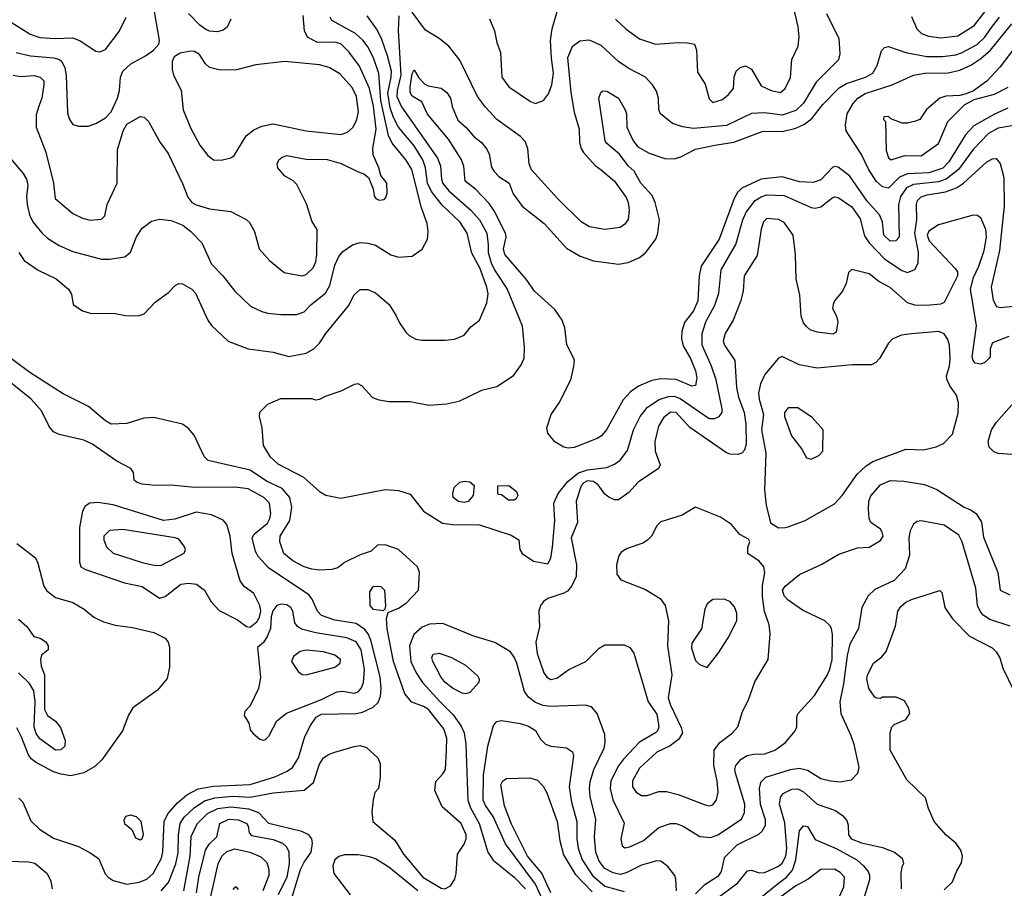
# Model space of a CAD drawing. Extents: x 997026 to 1115308, y 536381 to 619039.
# Tile 375 of 484: x 1042610 to 1047716, y 605618 to 610123. Entities that reach past the tile are written whole.
import ezdxf

# ---------------------------------------------------------------- set-up
doc = ezdxf.new("R2010")
doc.units = 0

msp = doc.modelspace()

# ---------------------------------------------------------------- linework, layer by layer
at = {"layer": '0CON20XD'}
for points in [[(1042592.4, 609952.4), (1042665.6, 609935.6), (1042786.2, 609925), (1042815.6, 609915.6), (1042828.2, 609905), (1042843.2, 609873.2), (1042850.6, 609835), (1042857.6, 609637.6), (1042868.2, 609605), (1042885, 609579.4), (1042915, 609570), (1042965, 609570.9), (1043005, 609584), (1043055, 609612.8), (1043085, 609645.5), (1043116.7, 609715), (1043127.7, 609755), (1043133.3, 609825), (1043145.3, 609855), (1043185.6, 609894.4), (1043262, 609935), (1043304, 609965), (1043332, 609995), (1043335.8, 610014.2), (1043302.7, 610205)], [(1045700.8, 610125), (1045755, 610073.1), (1045825, 610023.1), (1045907.5, 609995), (1046025, 610003.8), (1046073, 610003), (1046110, 609995), (1046120, 609965), (1046125, 609850), (1046165, 609787.5), (1046185, 609712.5), (1046205, 609693.8), (1046255, 609708.8), (1046286.2, 609735), (1046311.2, 609765), (1046316.2, 609825), (1046326.2, 609855), (1046345.9, 609874.1), (1046375, 609883.3), (1046405, 609866.7), (1046455, 609778.8), (1046507.5, 609755), (1046555, 609745.6), (1046579.4, 609765), (1046607.4, 609822.6), (1046614.5, 609915.5), (1046647.1, 609985), (1046653, 610033), (1046647.8, 610085), (1046618.9, 610205)], [(1047630.9, 610185), (1047555, 610087.5), (1047475, 610036.4), (1047387.2, 610027.2), (1047325, 610035.3), (1047289.3, 610049.3), (1047264.1, 610074.1), (1047236.6, 610136.6)], [(1042525, 609448.1), (1042627.9, 609325), (1042646.1, 609295), (1042651.8, 609265), (1042645.7, 609205), (1042648.4, 609165), (1042661.2, 609111.2), (1042678.4, 609075), (1042725, 609016.5), (1042755, 608988.8), (1042815, 608952.3), (1042885, 608919.6), (1043035, 608881.5), (1043075, 608880.4), (1043155, 608892.7), (1043185, 608917.5), (1043215, 608995.8), (1043245, 609042.2), (1043292.9, 609077.1), (1043335, 609088.5), (1043395, 609081.2), (1043456.6, 609056.6), (1043497.7, 609025), (1043555.2, 608965.2), (1043605.2, 608855.2), (1043663.5, 608795), (1043725.6, 608715), (1043807, 608637), (1043865, 608608.5), (1043895, 608600.9), (1043965, 608592.9), (1044046.1, 608593.9), (1044085, 608608.2), (1044121.2, 608645), (1044196.1, 608703.9), (1044218.5, 608745), (1044245, 608850), (1044265, 608894.4), (1044285, 608919.6), (1044335.7, 608954.3), (1044375, 608967.7), (1044415, 608964.5), (1044455, 608952.5), (1044535, 608903.3), (1044575, 608890.5), (1044645, 608897.1), (1044697.9, 608932.1), (1044725.4, 608984.6), (1044728.9, 609025), (1044722.7, 609065), (1044693.9, 609146.1), (1044643.9, 609345), (1044615, 609393.8), (1044542.5, 609482.5), (1044522.8, 609522.8), (1044483.4, 609703.4), (1044473.3, 609843.3), (1044444.8, 609924.8), (1044415, 609981.8), (1044391.8, 610015), (1044351.7, 610051.7), (1044228.8, 610118.8), (1044220.5, 610135)], [(1042565, 610109.4), (1042665, 610047.1), (1042715, 610029.6), (1042795, 610025.5), (1042885, 610027.8), (1042922.8, 610012.8), (1043005, 609958.8), (1043025, 609956.7), (1043055, 609968.8), (1043125, 610061.4), (1043161.8, 610135)], [(1042575.5, 609834.5), (1042615, 609828.8), (1042685, 609832.7), (1042716, 609825), (1042734.3, 609805), (1042735.5, 609785.5), (1042724.6, 609715.4), (1042708.9, 609675), (1042695, 609630), (1042695.6, 609565), (1042746.2, 609435), (1042784.6, 609275), (1042794.3, 609195), (1042885, 609118), (1042935, 609092.5), (1042975, 609082.5), (1043035, 609088.8), (1043051.2, 609105), (1043064, 609165), (1043116, 609275), (1043117.7, 609447.7), (1043145.8, 609545.8), (1043165, 609580.8), (1043235, 609621.2), (1043255, 609616.7), (1043278, 609595), (1043338, 609485), (1043379.4, 609429.4), (1043455, 609273.3), (1043481.8, 609201.8), (1043503.1, 609175), (1043525, 609161.8), (1043595, 609141.5), (1043705, 609127.5), (1043785, 609086.2), (1043801.7, 609071.7), (1043828, 609025), (1043852, 608935), (1043905, 608873.8), (1043980.9, 608810.9), (1044075, 608794.2), (1044095, 608802), (1044131.2, 608835), (1044145, 608867.5), (1044151.4, 608905), (1044153.3, 609035), (1044126.7, 609075), (1044097.3, 609167.3), (1044047.5, 609267.5), (1044027.5, 609287.5), (1043983.3, 609313.3), (1043948, 609355), (1043946, 609375), (1043953.9, 609396.1), (1043970.5, 609409.5), (1043995, 609417.5), (1044095, 609400), (1044205, 609397.1), (1044276.5, 609376.5), (1044366.2, 609333.8), (1044395, 609324), (1044418.8, 609305), (1044443.8, 609245), (1044448.3, 609208.3), (1044457.5, 609195), (1044475, 609186.2), (1044499.5, 609190.5), (1044509.5, 609200.5), (1044516.2, 609225), (1044513.3, 609275), (1044483.3, 609315), (1044472.5, 609355), (1044442.5, 609422.5), (1044440.9, 609455), (1044458, 609555), (1044445, 609674.2), (1044424.8, 609765), (1044371.6, 609881.6), (1044316.3, 609956.3), (1044275, 609996.6), (1044245, 610006.4), (1044155, 610004), (1044101.9, 610031.9), (1044087.3, 610065), (1044079.6, 610145)], [(1042605.6, 608915), (1042633.9, 608873.9), (1042705, 608823.1), (1042798.7, 608778.7), (1042863.3, 608725), (1042879.3, 608699.3), (1042886.7, 608645), (1042935, 608612), (1042975, 608600), (1043105, 608599.4), (1043158.9, 608588.9), (1043225, 608587.1), (1043255, 608597.1), (1043311.9, 608658.1), (1043382.4, 608707.6), (1043416.7, 608745), (1043435, 608754), (1043455, 608752), (1043503.3, 608725), (1043522, 608705), (1043585, 608564), (1043605, 608536), (1043691.2, 608455), (1043795, 608415.7), (1043925, 608398.1), (1044005, 608375.7), (1044095, 608392.9), (1044135, 608416), (1044164.5, 608445.5), (1044197.5, 608495), (1044315, 608638.8), (1044345, 608696), (1044375, 608723.3), (1044415, 608723.8), (1044455, 608706), (1044525.4, 608645.4), (1044561.1, 608591.1), (1044579.7, 608549.7), (1044612.1, 608502.1), (1044630, 608485), (1044665, 608466.2), (1044695, 608460), (1044815, 608460), (1044865, 608466), (1044915, 608486.2), (1044950.3, 608529.7), (1044995, 608563.8), (1045032.2, 608655), (1045038.8, 608701.2), (1045033.2, 608735), (1044995.8, 608835), (1044955, 608911.2), (1044930.7, 609015), (1044893.2, 609075), (1044800.5, 609160.5), (1044745, 609232), (1044724.5, 609275), (1044715.2, 609355), (1044700, 609395), (1044655, 609468.6), (1044575, 609564.7), (1044548.8, 609615), (1044532, 609665), (1044518.4, 609741.6), (1044537.2, 609825), (1044537.6, 609855), (1044517.5, 609935), (1044485.8, 610025.8), (1044460, 610075), (1044412.2, 610142.2)], [(1043704.4, 610125), (1043685.5, 610084.5), (1043665, 610068.6), (1043635, 610060), (1043595, 610063.5), (1043575, 610072.5), (1043545, 610094.4), (1043485.6, 610155)], [(1044576.9, 610143.1), (1044573.1, 610066.9), (1044586, 609835), (1044567.4, 609755), (1044566.4, 609725), (1044590.9, 609670.9), (1044776.5, 609405), (1044793.1, 609365), (1044797.4, 609295), (1044805, 609272.3), (1044835, 609235.8), (1044948.9, 609135), (1044994.9, 609084.9), (1045032.7, 609015), (1045038.9, 608955), (1045039.9, 608915), (1045055, 608862.5), (1045075, 608821.3), (1045137.6, 608725), (1045216.4, 608535), (1045226.9, 608425), (1045224.4, 608365), (1045210, 608335), (1045165, 608272.9), (1045085, 608218.6), (1045005, 608198.9), (1044886.9, 608143.1), (1044825, 608129.1), (1044731.1, 608121.1), (1044635, 608140), (1044525, 608141.1), (1044475, 608149.2), (1044442.1, 608162.1), (1044385, 608223.8), (1044365, 608234), (1044345, 608230.8), (1044275, 608195.8), (1044195, 608169.2), (1044165, 608152.5), (1044145, 608150), (1044125.8, 608155.8), (1043963.4, 608156.6), (1043895, 608126.2), (1043853.8, 608085), (1043851.2, 608065), (1043865.7, 608005.7), (1043871.9, 607915), (1043907.1, 607857.1), (1043948.7, 607818.7), (1044081, 607751), (1044165.3, 607675.3), (1044196.9, 607656.9), (1044275, 607640.9), (1044504.6, 607685.4), (1044575, 607681.8), (1044635, 607662.1), (1044705, 607573.1), (1044802.4, 607512.4), (1044853.9, 607503.9), (1044995, 607502.9), (1045159.3, 607449.3), (1045198, 607425), (1045203.8, 607375), (1045216.7, 607355), (1045275, 607314.4), (1045348.6, 607301.4), (1045365, 607330), (1045372.7, 607387.3), (1045385.3, 607525), (1045380.9, 607615), (1045402.8, 607665), (1045452.2, 607727.8), (1045508.1, 607771.9), (1045555, 607788.4), (1045655, 607800), (1045695, 607816.9), (1045725, 607838.2), (1045761.7, 607888.3), (1045794.1, 607995), (1045828.2, 608065), (1045866.4, 608113.6), (1045926.7, 608153.3), (1045975, 608169), (1046005, 608171), (1046035, 608157.3), (1046185.2, 608055.2), (1046215, 608053.8), (1046237.5, 608065), (1046252.3, 608085), (1046252.8, 608105), (1046221.7, 608255), (1046198.6, 608325), (1046149.3, 608435), (1046149.4, 608495), (1046168.1, 608555), (1046215, 608642.2), (1046235.2, 608705), (1046248.4, 608825), (1046323.2, 608956.8), (1046360.4, 609085), (1046378.4, 609125), (1046424.6, 609185.4), (1046455.2, 609204.8), (1046485, 609214.4), (1046575, 609210.4), (1046715, 609148.5), (1046735, 609144.6), (1046765, 609152.1), (1046822.5, 609197.5), (1046835, 609203.4), (1046855, 609200.9), (1046925, 609152), (1046969.1, 609089.1), (1046991.8, 609001.8), (1047014.9, 608964.9), (1047095, 608881.6), (1047185, 608821.8), (1047215, 608812.4), (1047253.2, 608826.8), (1047269.9, 608860.1), (1047271.6, 608915), (1047251.9, 609015), (1047262.4, 609085), (1047260.7, 609165), (1047266.4, 609185), (1047285, 609204.3), (1047315.8, 609215), (1047410.7, 609229.3), (1047468.6, 609251.4), (1047505.2, 609274.8), (1047625, 609385.4), (1047655, 609401.2), (1047675, 609402.5), (1047695, 609377.5), (1047713.4, 609305), (1047716.3, 609155), (1047692, 608925), (1047649.1, 608735), (1047658, 608668), (1047675.8, 608635.8), (1047695, 608629.3), (1047765, 608637.8)], [(1046794.6, 610155), (1046858.5, 610025), (1046863.8, 609945), (1046855.7, 609914.3), (1046741.2, 609798.8), (1046675, 609690.4), (1046635, 609651.6), (1046565, 609627.8), (1046475, 609640), (1046405, 609635.8), (1046275, 609573.9), (1046105, 609558.6), (1046047.1, 609567.1), (1045995, 609584.5), (1045932.5, 609635), (1045925.5, 609655), (1045922.5, 609715), (1045911.9, 609751.9), (1045891.5, 609785), (1045854.7, 609824.7), (1045769.2, 609869.2), (1045715, 609905.4), (1045625, 609989.6), (1045565, 610016.1), (1045515, 610010.4), (1045475, 609981.1), (1045451.7, 609925), (1045467.7, 609745), (1045485, 609643.8), (1045510.9, 609555), (1045514, 609485), (1045521.5, 609455), (1045533.8, 609433.8), (1045595, 609366.9), (1045625, 609343.6), (1045694.2, 609285), (1045755, 609200), (1045765.3, 609175), (1045770.9, 609135), (1045765, 609086), (1045748.3, 609061.7), (1045725, 609045.4), (1045645, 609035.3), (1045565, 609049.2), (1045521.5, 609075), (1045399.1, 609195), (1045265, 609343.5), (1045251.6, 609375), (1045244.7, 609455), (1045231.2, 609491.2), (1045206.4, 609516.4), (1045084.5, 609605), (1045025, 609668.5), (1044984.8, 609724.8), (1044893.3, 609913.3), (1044835, 609985.8), (1044785.3, 610025.3), (1044715, 610068.5), (1044645, 610161.9)], [(1045046.2, 610126.2), (1045072.9, 610065), (1045084.5, 610004.5), (1045102.7, 609952.7), (1045110.8, 609825), (1045146, 609775), (1045258.3, 609698.3), (1045285, 609688), (1045325.8, 609704.2), (1045352, 609738), (1045370, 609785), (1045378.3, 609845), (1045367.3, 609922.7), (1045363.5, 610015), (1045371.9, 610075), (1045397.1, 610165)], [(1045855, 608914.3), (1045908.5, 608985), (1045919.5, 609015), (1045927.5, 609085), (1045906.5, 609175), (1045890.9, 609210.9), (1045831.5, 609275), (1045796.7, 609336.7), (1045765.8, 609365), (1045720, 609425), (1045655, 609480), (1045645.7, 609495), (1045614.3, 609715), (1045624.2, 609745.8), (1045635, 609753.8), (1045655, 609752), (1045716, 609715), (1045750.8, 609655), (1045757.1, 609635), (1045759.2, 609565), (1045792, 609495), (1045815, 609463.8), (1045875, 609430), (1045955, 609402.9), (1046005, 609401.1), (1046038.8, 609411.2), (1046115, 609450.8), (1046215, 609472.7), (1046313.4, 609486.6), (1046465, 609543.8), (1046565, 609542), (1046635, 609560.3), (1046679.9, 609580.1), (1046719, 609611), (1046775, 609683.6), (1046860.5, 609769.5), (1046898.2, 609791.8), (1046995.7, 609825), (1047034.4, 609845), (1047057.1, 609885), (1047079.2, 609960.8), (1047095, 609978.8), (1047115, 609982.9), (1047205, 609952), (1047315, 609931.9), (1047395, 609931.2), (1047465, 609941.1), (1047495, 609950.9), (1047575, 609994.3), (1047615, 610032.6), (1047645, 610074.7), (1047691.9, 610135)], [(1047735, 609664.3), (1047665, 609633.1), (1047557.7, 609572.3), (1047514.3, 609525.7), (1047429.2, 609385), (1047397.5, 609352.5), (1047325, 609329), (1047215, 609323), (1047173.2, 609306.8), (1047115, 609248.2), (1047085, 609255.3), (1047052.7, 609282.7), (1047013.8, 609343.8), (1046975, 609423.5), (1046896.9, 609546.9), (1046892.7, 609575), (1046901.3, 609635), (1046932.1, 609687.9), (1046956.9, 609715), (1046995, 609739.5), (1047134.8, 609785.2), (1047245.2, 609834.8), (1047305, 609845.7), (1047425, 609846.6), (1047485, 609860.2), (1047543.6, 609886.4), (1047595, 609920.5), (1047644.8, 609965), (1047755, 610100.5)], [(1047765, 609971.5), (1047692.8, 609877.2), (1047626.4, 609803.6), (1047556.9, 609753.1), (1047518.3, 609738.3), (1047485, 609729.2), (1047413.7, 609726.3), (1047381.2, 609715), (1047313.3, 609656.7), (1047277.5, 609605), (1047255, 609596.7), (1047215, 609586.2), (1047186.4, 609586.4), (1047128.3, 609608.3), (1047115, 609620), (1047091.7, 609618.3), (1047090, 609605), (1047100, 609595), (1047104.5, 609445), (1047115, 609406.7), (1047130, 609395), (1047201.2, 609418.8), (1047285, 609416.2), (1047375, 609481.2), (1047423.1, 609595), (1047509.7, 609680.3), (1047560.6, 609709.4), (1047665, 609736.7), (1047737.2, 609772.8)], [(1043655, 609393.6), (1043705, 609406.5), (1043722, 609418), (1043785, 609520.5), (1043825, 609552.1), (1043865, 609571.2), (1043925, 609582.3), (1044095, 609546.5), (1044275, 609527.5), (1044310.7, 609539.3), (1044338.9, 609565), (1044359.3, 609605), (1044366.7, 609645), (1044356.1, 609725), (1044335, 609770.4), (1044271, 609841), (1044215, 609875.3), (1044165, 609887.9), (1043984.6, 609905.4), (1043835, 609888.5), (1043735, 609862.4), (1043650.1, 609860.1), (1043594.5, 609874.5), (1043574.2, 609894.2), (1043542.5, 609942.5), (1043516.8, 609956.8), (1043495, 609959.1), (1043441.7, 609948.3), (1043410.3, 609929.7), (1043400, 609905), (1043400, 609865), (1043408, 609835), (1043447.3, 609757.3), (1043457.5, 609655), (1043498, 609558), (1043545, 609472.2), (1043585, 609417.8), (1043615, 609396.5), (1043655, 609393.6)], [(1047765, 609574.7), (1047685, 609560.5), (1047635, 609531.8), (1047555, 609449.4), (1047478.7, 609345), (1047415, 609295.2), (1047375, 609282.2), (1047245, 609268.3), (1047209.3, 609250.7), (1047178.3, 609205), (1047167.3, 609165), (1047170.8, 608995), (1047153.3, 608975), (1047124.2, 608974.2), (1047092, 609005), (1047085.3, 609075), (1047069.9, 609109.9), (1047005, 609182), (1046915, 609311.1), (1046855, 609357.5), (1046835, 609361.1), (1046825, 609356.7), (1046765, 609292.5), (1046725, 609277.9), (1046655, 609281.3), (1046565, 609308.5), (1046455, 609296.2), (1046355, 609248.7), (1046333.2, 609226.8), (1046315.3, 609195), (1046236.9, 608985), (1046143.9, 608845), (1046133.1, 608795), (1046126.4, 608665), (1046105, 608612.5), (1046058.1, 608551.9), (1046044.6, 608505), (1046042.2, 608467.8), (1046050.9, 608430.9), (1046088.9, 608365), (1046115, 608301.2), (1046121.8, 608265), (1046115, 608226.2), (1046095, 608222.2), (1046015, 608256.6), (1045935, 608260), (1045888.7, 608251.3), (1045818.7, 608221.3), (1045777.8, 608192.2), (1045738.9, 608151.1), (1045654, 607996), (1045627.5, 607965), (1045605, 607950), (1045485, 607904.2), (1045455, 607900), (1045432.5, 607905), (1045385, 607933.3), (1045348.3, 607978.3), (1045343.9, 608006.1), (1045366.7, 608075), (1045408, 608135), (1045468, 608255), (1045484, 608324), (1045487.9, 608357.9), (1045446.8, 608436.8), (1045437.1, 608525), (1045422.9, 608565), (1045385, 608619.2), (1045279.4, 608715), (1045237.3, 608777.3), (1045125.6, 608905), (1045119.1, 608935), (1045132.9, 608995), (1045130, 609015), (1045071.1, 609131.1), (1045045, 609169.4), (1044974.2, 609244.2), (1044920.9, 609285), (1044913.1, 609363.1), (1044899.4, 609399.4), (1044833.6, 609503.6), (1044725, 609632.5), (1044696.2, 609696.2), (1044645, 609725.6), (1044635.4, 609745), (1044634.8, 609774.8), (1044645, 609842.5), (1044655, 609862.5), (1044680.5, 609820.5), (1044709.7, 609789.7), (1044728.8, 609778.8), (1044795, 609766.9), (1044825.6, 609745), (1044844.4, 609715), (1044852.8, 609672.8), (1044881.5, 609601.5), (1044925, 609564), (1044965, 609517.5), (1045005, 609485.7), (1045032, 609452), (1045044.4, 609425), (1045057.6, 609357.6), (1045070, 609335), (1045095, 609309.2), (1045148, 609275), (1045169.1, 609219.1), (1045216.2, 609156.2), (1045330.8, 609065), (1045445, 608938), (1045516.4, 608896.4), (1045585, 608871.9), (1045715, 608855.6), (1045765, 608864.2), (1045825, 608889.4), (1045855, 608914.3)], [(1047740.7, 608479.3), (1047655, 608446.7), (1047643.9, 608416.1), (1047643.3, 608375), (1047636.7, 608365), (1047615, 608344.3), (1047595, 608335.8), (1047565, 608342), (1047554.2, 608355), (1047549.2, 608375), (1047571.9, 608535), (1047540.8, 608725), (1047556.9, 608785), (1047585, 608844.2), (1047612, 608925), (1047623.7, 608995), (1047620.2, 609035), (1047595, 609094.4), (1047575, 609106.5), (1047555, 609109.1), (1047375, 609058.1), (1047325, 609025.4), (1047316.7, 609005), (1047326.2, 608976.2), (1047462.2, 608832.2), (1047473.8, 608815), (1047474, 608795), (1047405, 608656.7), (1047385, 608647.5), (1047315, 608641.1), (1047252.5, 608642.5), (1047215, 608654.2), (1047125, 608733.3), (1047066.2, 608765), (1047015, 608804), (1046925, 608826.7), (1046908.3, 608811.7), (1046896, 608755), (1046878, 608715), (1046836, 608665), (1046828, 608645), (1046826.2, 608625), (1046846, 608585), (1046852.5, 608555), (1046845, 608502.5), (1046828, 608492), (1046745, 608502.5), (1046710, 608515), (1046691.3, 608531.3), (1046675, 608550), (1046662.5, 608585), (1046655.8, 608695), (1046637.7, 608777.7), (1046633.8, 608905), (1046621.4, 609005), (1046575, 609070), (1046545, 609086.9), (1046485, 609092.2), (1046466.7, 609075), (1046455.6, 609035.6), (1046435, 608900), (1046367.1, 608795), (1046361.5, 608715), (1046348.1, 608661.9), (1046309.4, 608565), (1046268.5, 608495), (1046257.8, 608455), (1046264.4, 608435), (1046318.2, 608355), (1046326.9, 608215), (1046337.6, 608165), (1046367.3, 608085), (1046376.7, 608025), (1046377.9, 607922.1), (1046369.5, 607890.5), (1046355, 607874.4), (1046335, 607868.1), (1046295, 607869.4), (1046275, 607876.7), (1046085, 608007.7), (1046014.3, 608085), (1045985, 608087.4), (1045948.3, 608058.3), (1045923.1, 608015), (1045904.7, 607935.3), (1045905.5, 607885), (1045932, 607815), (1045922.5, 607795), (1045817.5, 607725), (1045769.7, 607670.3), (1045715, 607632.5), (1045695, 607633.3), (1045665, 607646.2), (1045645, 607662), (1045610.3, 607710.3), (1045585, 607727.4), (1045555, 607731.4), (1045535, 607721), (1045522.7, 607705), (1045496.6, 607625), (1045503.3, 607515), (1045470.8, 607435), (1045498.5, 607295), (1045496.5, 607235), (1045473.3, 607186.7), (1045450.5, 607159.5), (1045432, 607148), (1045349.6, 607120.4), (1045326.5, 607105), (1045310.4, 607085), (1045301.8, 607055), (1045305.3, 606974.7), (1045286.2, 606893.8), (1045292.9, 606835), (1045328.6, 606735), (1045343.1, 606713.1), (1045365, 606700.6), (1045395, 606707.5), (1045457.9, 606752.1), (1045546.7, 606795), (1045615, 606863.8), (1045645, 606880), (1045745, 606880), (1045775, 606866.7), (1045795, 606837.5), (1045870, 606585), (1045915, 606522), (1045924.6, 606455), (1045917.9, 606435), (1045907.5, 606425), (1045824.3, 606375.7), (1045741.4, 606288.6), (1045716.3, 606253.7), (1045675.9, 606175), (1045672.4, 606135), (1045686.6, 606076.6), (1045745.4, 605955.4), (1045737.5, 605922.5), (1045727.5, 605875), (1045735, 605837.5), (1045748.3, 605828.3)], [(1046545, 607488), (1046579.5, 607489.5), (1046595, 607493.1), (1046683.8, 607525), (1046835, 607612.2), (1046875.3, 607654.7), (1046953.8, 607766.2), (1047000.7, 607809.3), (1047035, 607831.1), (1047205, 607894.6), (1047297.4, 607892.6), (1047362.4, 607907.6), (1047401.2, 607925), (1047447, 607973), (1047477.4, 608082.6), (1047478.9, 608135), (1047468.9, 608175), (1047433.1, 608223.1), (1047418.3, 608258.3), (1047416.7, 608275), (1047431.5, 608325), (1047435.5, 608364.5), (1047431.5, 608435), (1047424.1, 608464.1), (1047405, 608493.8), (1047376.4, 608506.4), (1047235.7, 608494.3), (1047182.7, 608487.2), (1047134.7, 608465.3), (1047115.6, 608445), (1047069.4, 608365), (1047050.8, 608345), (1047027.2, 608332.8), (1046927, 608333), (1046745, 608316), (1046652.6, 608332.6), (1046565, 608375.7), (1046545, 608367.5), (1046475, 608281.9), (1046452, 608235), (1046441.2, 608185), (1046444.2, 608155), (1046467.6, 608075), (1046456.7, 607995), (1046480, 607875), (1046472.5, 607685), (1046480.6, 607605), (1046504.2, 607514.2), (1046545, 607488)], [(1043344.4, 605605.6), (1043381.6, 605648.4), (1043419.4, 605745), (1043431.2, 605801.2), (1043433.3, 605895), (1043441.9, 605955), (1043462.8, 605987.2), (1043514.4, 606035.6), (1043568.1, 606071.9), (1043622.1, 606087.9), (1043715, 606095.4), (1043805, 606091.1), (1043925, 606112.4), (1044085, 606126.4), (1044132.9, 606167.1), (1044165, 606262), (1044185, 606294.2), (1044215, 606314.4), (1044245, 606323.3), (1044345, 606354.2), (1044375, 606358), (1044408.8, 606348.8), (1044467.5, 606295), (1044480, 606265), (1044480, 606195), (1044470, 606135), (1044452.5, 606115), (1044443.9, 606076.1), (1044436.7, 606015), (1044441.2, 605965), (1044555, 605867.5), (1044600.4, 605795), (1044700.6, 605675), (1044795, 605618.2), (1044815, 605614.6), (1044845, 605631.1), (1044866, 605665), (1044874, 605695), (1044881.1, 605795), (1044915, 605846.9), (1044926.2, 605875), (1044924.7, 605895), (1044899.1, 605955), (1044800.6, 606040.6), (1044762.5, 606125), (1044767.3, 606172.7), (1044805, 606211.4), (1044819.1, 606235), (1044823.9, 606335), (1044825, 606397.5), (1044809.7, 606445), (1044730, 606545), (1044705, 606560.9), (1044643.3, 606583.3), (1044607, 606627), (1044548, 606795), (1044516, 606964), (1044512.2, 607017.8), (1044521.7, 607048.3), (1044575, 607070), (1044615, 607096.7), (1044678.8, 607165), (1044683.3, 607255), (1044672.5, 607285), (1044575, 607375.7), (1044505, 607398.8), (1044465, 607397.5), (1044433.6, 607366.4), (1044375, 607348), (1044295, 607307.5), (1044259.3, 607280.7), (1044229.3, 607270.7), (1044165, 607267.7), (1044125, 607272.7), (1044085, 607284.7), (1044026.7, 607316.7), (1043979.6, 607355), (1043958.4, 607415), (1043961.6, 607445), (1044010.3, 607525), (1044021.2, 607595), (1044010.8, 607645), (1043971.1, 607691.1), (1043890.2, 607730.2), (1043805, 607785.8), (1043586.9, 607836.9), (1043566.9, 607856.9), (1043515, 607968), (1043484.3, 608005), (1043454, 608025), (1043305, 608059.5), (1043254.5, 608055.5), (1043165, 608028.1), (1043085, 608025.7), (1043055, 608042.9), (1042966.2, 608116.2), (1042835, 608182.5), (1042663.2, 608293.2), (1042513.3, 608403.3)], [(1042604.7, 606084.7), (1042626, 606065), (1042667.9, 605967.9), (1042712.7, 605925), (1042785, 605877.5), (1042914.2, 605834.2), (1042979.7, 605799.7), (1043020.5, 605770.5), (1043053.6, 605693.6), (1043068.5, 605675), (1043095, 605658.1), (1043165, 605639.4), (1043230.4, 605649.6), (1043268.5, 605665), (1043302.2, 605695), (1043345.2, 605774.8), (1043352.3, 605807.7), (1043358.9, 605965), (1043378.9, 606005), (1043428.8, 606061.2), (1043477, 606103), (1043535, 606134.3), (1043615, 606147.6), (1043805, 606155.9), (1043933, 606197), (1043997.5, 606225), (1044024.8, 606245.2), (1044055.2, 606294.8), (1044089.3, 606405), (1044118.1, 606461.9), (1044147.7, 606505), (1044175, 606521.1), (1044355, 606524.7), (1044387.7, 606532.3), (1044443, 606557), (1044468.5, 606581.5), (1044482, 606615), (1044485.3, 606655), (1044479.8, 606715), (1044431.6, 606905), (1044417.4, 606937.4), (1044399.6, 606959.6), (1044355, 606991.3), (1044245, 607008.7), (1044175, 607033.1), (1044155, 607055.5), (1044127.4, 607117.4), (1044109.7, 607139.7), (1043900.3, 607280.3), (1043847.6, 607337.6), (1043832.1, 607365), (1043815.4, 607435), (1043826.4, 607455), (1043895, 607511.2), (1043907.8, 607535), (1043911.9, 607561.9), (1043905.3, 607615), (1043875.4, 607645), (1043795, 607690), (1043725, 607699.1), (1043517.1, 607697.1), (1043395, 607708.9), (1043315, 607707.5), (1043245, 607713.1), (1043215, 607724), (1043203.3, 607735), (1043200, 607775), (1043186.7, 607795), (1043113.6, 607833.6), (1042983.6, 607923.6), (1042942.1, 607942.1), (1042815, 607971.1), (1042785.4, 607985.4), (1042763.2, 608013.2), (1042723.8, 608095), (1042669.6, 608155), (1042505.5, 608285.5)], [(1046715, 607843.3), (1046755, 607862), (1046776, 607885), (1046776.2, 607995), (1046719.1, 608059.1), (1046645, 608110), (1046595, 608110), (1046576.2, 608085), (1046576, 608065), (1046612.9, 607965), (1046666.7, 607895), (1046690.7, 607850.7), (1046715, 607843.3)], [(1047755, 607866.9), (1047685, 607872.2), (1047662.2, 607882.2), (1047637.5, 607905), (1047631.9, 607935), (1047650.5, 607995), (1047676.5, 608035), (1047755.5, 608125)], [(1044915, 607619.6), (1044885, 607624.6), (1044858.6, 607645), (1044855.8, 607665), (1044864.1, 607695.9), (1044892.5, 607725), (1044915, 607730), (1044945, 607726), (1044967, 607707), (1044962, 607655), (1044935, 607624.5), (1044915, 607619.6)], [(1045748.3, 605828.3), (1045775, 605832.9), (1045845, 605866.5), (1045925, 605933.1), (1045985, 605953.3), (1046015, 605953.3), (1046050.7, 605940.7), (1046137.6, 605887.6), (1046195, 605882.1), (1046230, 605895), (1046353.4, 605976.6), (1046368.3, 606011.7), (1046371.4, 606055), (1046322.2, 606215), (1046319.1, 606235), (1046324.7, 606255), (1046352.1, 606287.9), (1046383.2, 606306.8), (1046415, 606313.9), (1046475, 606315.4), (1046525.8, 606335), (1046581.2, 606375), (1046632.5, 606435), (1046640, 606455), (1046640, 606505), (1046646.4, 606523.6), (1046731.7, 606618.3), (1046798.6, 606725), (1046811.4, 606755), (1046823.3, 606805), (1046825.5, 606935), (1046820.6, 606965), (1046811.2, 606981.2), (1046785, 607005.6), (1046670.6, 607060.6), (1046595, 607112.9), (1046574.5, 607135), (1046566.7, 607165), (1046579.2, 607185), (1046655, 607245.8), (1046770.3, 607299.7), (1046858.7, 607351.3), (1046955, 607384.3), (1047015, 607388), (1047075, 607421.2), (1047087.5, 607445), (1047083.8, 607465), (1047075, 607480), (1047024, 607515), (1047015.8, 607535), (1047011.5, 607585), (1047014.6, 607625), (1047025, 607654.2), (1047075, 607710), (1047125, 607733.6), (1047195, 607729.5), (1047301.7, 607711.7), (1047366.9, 607686.9), (1047508.8, 607595), (1047540.5, 607580.5), (1047571.1, 607561.1), (1047597.4, 607517.4), (1047608.7, 607438.7), (1047682.9, 607255), (1047694.2, 607165), (1047745, 607140)], [(1045175, 607631.2), (1045145, 607631.2), (1045108.3, 607658.3), (1045095, 607660), (1045090, 607665), (1045090, 607705), (1045147, 607707), (1045186.4, 607676.4), (1045193.3, 607655), (1045185, 607637.5), (1045175, 607631.2)], [(1043805, 606972.5), (1043839.5, 607000.5), (1043853.8, 607025), (1043860, 607055), (1043856, 607085), (1043825, 607146.2), (1043773.7, 607183.7), (1043753.1, 607213.1), (1043711.2, 607355), (1043702.1, 607445), (1043684.5, 607504.5), (1043665, 607527.1), (1043605, 607555.5), (1043525, 607568.4), (1043415, 607532.4), (1043355, 607525.3), (1043095, 607607.5), (1043015, 607618.2), (1042974.5, 607615.5), (1042950.3, 607599.7), (1042935.8, 607574.2), (1042920.5, 607489.5), (1042919.8, 607309.8), (1042927.5, 607285), (1042951.7, 607271.7), (1043152.7, 607202.7), (1043245, 607182.7), (1043335, 607122.5), (1043365, 607131.9), (1043445, 607195.6), (1043485, 607200.5), (1043526.1, 607196.1), (1043568.6, 607165), (1043603.7, 607103.7), (1043645, 607058.8), (1043739.7, 607009.7), (1043786.4, 606976.4), (1043805, 606972.5)], [(1046185, 606046.4), (1046205, 606051.5), (1046223.6, 606076.4), (1046232.5, 606117.5), (1046228, 606175), (1046209.1, 606255), (1046212.2, 606335), (1046240.6, 606375), (1046305, 606422.5), (1046333.6, 606455), (1046358.8, 606535), (1046389.2, 606595), (1046421.9, 606688.1), (1046491.4, 606805), (1046502, 606938), (1046496.1, 606985), (1046472.8, 607052.8), (1046461.8, 607131.8), (1046461.9, 607188.1), (1046474.4, 607255), (1046468.6, 607285), (1046445, 607314), (1046386.7, 607355), (1046386.7, 607385), (1046397.5, 607415), (1046389.3, 607429.3), (1046345, 607453.3), (1046301.2, 607505), (1046245, 607542.9), (1046115, 607594), (1046046.2, 607553.8), (1045935, 607518.9), (1045915, 607497.5), (1045886.5, 607443.5), (1045866.7, 607423.3), (1045841.9, 607408.1), (1045760.6, 607379.4), (1045729.5, 607360.5), (1045717, 607343), (1045704.5, 607295), (1045707.6, 607247.6), (1045727.6, 607217.6), (1045855, 607167.3), (1045930.9, 607120.9), (1045957.5, 607085), (1045974.6, 607005), (1045970, 606875), (1045991.3, 606725), (1045972.9, 606605), (1045985, 606567.3), (1046041.3, 606451.3), (1046046.7, 606425), (1046029.1, 606390.9), (1045983.3, 606356.8), (1045915, 606323.8), (1045825, 606241.8), (1045788.2, 606175), (1045787.8, 606145), (1045806.6, 606116.6), (1045835, 606098.9), (1045865, 606100), (1045925, 606120), (1045965, 606119.5), (1046025.3, 606105.3), (1046165, 606050.4), (1046185, 606046.4)], [(1047747.6, 606977.6), (1047641.3, 607011.3), (1047606.4, 607035), (1047590.4, 607055), (1047578.2, 607085), (1047569.2, 607175), (1047498.1, 607415), (1047479.9, 607449.9), (1047405, 607500.9), (1047285, 607524.6), (1047265, 607520.5), (1047245, 607505.7), (1047228.3, 607471.7), (1047221.3, 607435), (1047224.7, 607345), (1047201.5, 607275), (1047145.2, 607214.8), (1047045, 607167.7), (1047009.6, 607135), (1046977.6, 607075), (1046960.7, 606965), (1046915.6, 606884.4), (1046900.8, 606825), (1046882.3, 606677.7), (1046862.8, 606585), (1046868.7, 606525), (1046921, 606411), (1046935.9, 606365), (1046962.7, 606245), (1046955, 606214), (1046921.7, 606178.3), (1046865, 606169.1), (1046815, 606173.1), (1046765, 606185.4), (1046695, 606228.8), (1046655, 606239.5), (1046605, 606232.9), (1046477.9, 606192.1), (1046452.5, 606167.5), (1046445.2, 606134.8), (1046450.4, 606055), (1046476.8, 605975), (1046477, 605943), (1046458.1, 605911.9), (1046442.1, 605897.9), (1046329, 605841)], [(1043315, 607292.3), (1043345, 607293.8), (1043463.2, 607356.8), (1043469.2, 607375), (1043463, 607393), (1043435, 607428.1), (1043415.9, 607435.9), (1043145, 607479.6), (1043076.3, 607473.7), (1043047.1, 607445), (1043045.7, 607425), (1043059.7, 607389.7), (1043095, 607356.9), (1043245, 607306.9), (1043315, 607292.3)], [(1042595, 607405.7), (1042691.7, 607331.7), (1042704.2, 607305), (1042735.4, 607185.4), (1042750.5, 607160.5), (1042795.3, 607125.3), (1042885, 607100.9), (1042945, 607065.6), (1042995, 607024.4), (1043045, 606999.5), (1043105, 606982.2), (1043195, 606970), (1043305, 606944.2), (1043363.8, 606915), (1043379.2, 606895), (1043387.1, 606865), (1043386.9, 606765), (1043374.5, 606705.5), (1043324.6, 606645.4), (1043196.5, 606553.5), (1043175, 606516), (1043143.1, 606435), (1043035.3, 606284.7), (1043000.4, 606249.6), (1042942.8, 606217.2), (1042875, 606200.9), (1042825, 606210.4), (1042785, 606222.9), (1042692.4, 606272.4), (1042669.6, 606289.6), (1042653.1, 606313.1), (1042621.2, 606398.8), (1042595, 606450.8)], [(1044495, 607056.7), (1044445, 607063.8), (1044427.1, 607085), (1044425.4, 607155), (1044445, 607185.6), (1044483.2, 607183.2), (1044502.5, 607165), (1044507.5, 607082.5), (1044504, 607066), (1044495, 607056.7)], [(1047405, 605610), (1047447.5, 605652.5), (1047470.5, 605709.5), (1047495, 605750), (1047498.8, 605785), (1047491.2, 605815), (1047465, 605852.5), (1047413.3, 605895), (1047353.3, 605965), (1047322.4, 606032.4), (1047307.6, 606087.6), (1047210.9, 606180.9), (1047124.2, 606335), (1047123.8, 606425), (1047133.3, 606455), (1047145, 606467.5), (1047205, 606493.3), (1047226.7, 606525), (1047220.8, 606550.8), (1047199.5, 606589.5), (1047155, 606610), (1047085, 606610), (1047075, 606602.5), (1047055, 606603.3), (1047045, 606610), (1047014.2, 606655), (1047004.1, 606704.1), (1047006.7, 606725), (1047038.8, 606785), (1047080.9, 606819.1), (1047103.5, 606846.5), (1047152.4, 606977.6), (1047164.4, 607055), (1047179.8, 607080.2), (1047205, 607101.5), (1047235, 607116.4), (1047381.7, 607161.7), (1047391.7, 607151.7), (1047408, 607075), (1047447.5, 607015), (1047536.2, 606926.2), (1047654, 606865), (1047674.2, 606845), (1047693, 606813), (1047709.3, 606759.3), (1047765, 606642.5)], [(1046175, 606762.5), (1046235, 606838.8), (1046285, 606916.2), (1046330, 607005), (1046330, 607045), (1046317.4, 607077.4), (1046295, 607104), (1046265, 607117.5), (1046205, 607116), (1046175, 607093.8), (1046163.1, 607065), (1046146.2, 606963.8), (1046095, 606890), (1046094, 606864), (1046115, 606798.8), (1046135, 606778.8), (1046175, 606762.5)], [(1043875, 606386.2), (1043885, 606390), (1043902.7, 606407.3), (1043943.2, 606486.8), (1043994, 606526), (1044175, 606596.5), (1044255, 606637.4), (1044285, 606641.1), (1044345, 606630.9), (1044365, 606637.5), (1044382.1, 606657.9), (1044392.8, 606685), (1044397.6, 606752.4), (1044380.2, 606855), (1044355, 606897.1), (1044307.4, 606917.4), (1044145, 606942.6), (1044071.8, 606961.8), (1044051.1, 606975), (1044037.3, 606995), (1044027.3, 607055), (1044016.5, 607075), (1043995, 607087.7), (1043965, 607091.8), (1043944, 607085), (1043923, 607057), (1043913.9, 607026.1), (1043910, 606965), (1043895, 606927.5), (1043875, 606892.5), (1043842.5, 606867.5), (1043859.5, 606710.5), (1043848, 606655), (1043806.1, 606563.9), (1043777.5, 606535), (1043773.3, 606515), (1043797.5, 606475), (1043805, 606440), (1043820.5, 606420.5), (1043855, 606391.2), (1043875, 606386.2)], [(1042604.3, 607014.3), (1042646.2, 606975), (1042683.9, 606923.9), (1042715.9, 606915.9), (1042745.9, 606895.9), (1042757.5, 606875), (1042757.5, 606855), (1042723.6, 606826.4), (1042717.5, 606805), (1042720.7, 606770.7), (1042738.8, 606725), (1042738.8, 606545), (1042753.8, 606515), (1042795.5, 606485.5), (1042821.3, 606451.3), (1042845.6, 606385), (1042844.2, 606355), (1042823.6, 606336.4), (1042795, 606333.8), (1042715, 606393.6), (1042695, 606421.1), (1042685.3, 606455), (1042690, 606585), (1042682.7, 606642.7), (1042660.8, 606680.8), (1042603.3, 606735)], [(1046015.6, 605605.6), (1046013.3, 605665), (1046006.9, 605685), (1045970.9, 605730.9), (1045935, 605758.2), (1045915, 605761.3), (1045835, 605737.3), (1045755, 605698), (1045725, 605689.5), (1045687.5, 605697.5), (1045645, 605720.6), (1045615, 605759.6), (1045597.6, 605805), (1045591.7, 605885), (1045598.4, 605975), (1045568.9, 606095), (1045565.2, 606135), (1045569, 606171), (1045588.1, 606235), (1045641.1, 606345), (1045646.9, 606375), (1045645.4, 606415.4), (1045604.5, 606525), (1045575, 606559.5), (1045545, 606567.7), (1045361, 606561), (1045325, 606566.6), (1045285, 606582.3), (1045249.6, 606609.6), (1045228.3, 606638.2), (1045188.9, 606785), (1045175, 606817.5), (1045154.6, 606844.6), (1045075, 606892.5), (1044965, 606925.3), (1044805, 606990.7), (1044735, 606987.8), (1044696.9, 606973.1), (1044653.9, 606935), (1044631.7, 606875), (1044639.1, 606795), (1044665.5, 606735.5), (1044699.2, 606685), (1044789.8, 606585), (1044858.2, 606518.2), (1044899, 606459), (1044914.8, 606425), (1044924.2, 606365), (1044934.4, 606075), (1044948.5, 606035), (1044992.3, 605955), (1045037.5, 605805), (1045064.8, 605764.8), (1045175, 605676.3), (1045233.7, 605615)], [(1044095, 606724.4), (1044245, 606765.6), (1044271.4, 606785), (1044274.2, 606805), (1044245, 606826.5), (1044185, 606844.5), (1044095, 606853.6), (1044065, 606846.4), (1044029.8, 606820.2), (1044018.9, 606795), (1044055, 606742.2), (1044075, 606727.5), (1044095, 606724.4)], [(1044923.9, 606626.1), (1044905, 606630), (1044855, 606655.6), (1044815, 606687.8), (1044793.8, 606715), (1044752, 606795), (1044746.7, 606815), (1044755, 606832.5), (1044785, 606838), (1044848.8, 606815), (1044921.2, 606775), (1044985, 606720), (1044993.3, 606705), (1044991.2, 606685), (1044945, 606634), (1044923.9, 606626.1)], [(1045336.9, 605525), (1045285, 605640), (1045129.5, 605849.5), (1045065, 605990), (1045025, 606048.2), (1045013.8, 606075), (1045016, 606205), (1045037.3, 606355), (1045067.6, 606462.4), (1045085, 606483.8), (1045108.3, 606488.3), (1045205, 606473.6), (1045248.9, 606458.9), (1045285, 606436.4), (1045311.3, 606391.3), (1045336.3, 606366.3), (1045365, 606354.6), (1045445, 606346.2), (1045476.9, 606325), (1045481.8, 606305), (1045459.7, 606145), (1045472.5, 606065), (1045500.2, 605965), (1045500, 605875), (1045506.9, 605826.9), (1045526.8, 605765), (1045581, 605685), (1045645, 605629.4), (1045745, 605600.8)], [(1045363.8, 605595), (1045317.3, 605697.3), (1045244.2, 605785), (1045161.3, 605951.3), (1045124, 606045), (1045104.5, 606155), (1045115, 606175.7), (1045135, 606186.9), (1045255, 606190.5), (1045295, 606178.9), (1045325, 606146.9), (1045343.4, 606113.4), (1045397.5, 605965), (1045412, 605865), (1045430.8, 605790.8), (1045490.8, 605690.8), (1045579.1, 605599.1)], [(1046197.3, 605545), (1046333.7, 605646.3), (1046385, 605709.2), (1046405, 605711.9), (1046445, 605697.7), (1046475, 605699.4), (1046545, 605732.4), (1046565, 605748.6), (1046583, 605785), (1046588.1, 605825), (1046578.4, 605958.4), (1046550.9, 606055), (1046555, 606088.8), (1046570.2, 606109.8), (1046615, 606132.9), (1046645, 606134.6), (1046675, 606118.8), (1046745.2, 606055.2), (1046841.2, 606021.2), (1046876.4, 605996.4), (1046899.4, 605969.4), (1046907.1, 605945), (1046909.2, 605895), (1046922.5, 605875), (1046975, 605854.1), (1047085, 605830), (1047147.5, 605805), (1047187.5, 605775), (1047193.3, 605745), (1047185, 605730), (1047180, 605695), (1047181.2, 605615)], [(1044002, 605505), (1044067.1, 605715), (1044085, 605754.4), (1044120.9, 605805), (1044128.3, 605851.7), (1044124.6, 605875), (1044109.1, 605895), (1044073.5, 605913.5), (1043902.2, 605955), (1043849.5, 606009.5), (1043798.1, 606028.1), (1043705, 606039.7), (1043635, 606030.6), (1043582.1, 606005), (1043529.2, 605950.8), (1043498.2, 605885), (1043493, 605785), (1043459.8, 605605)], [(1043235, 605870), (1043245, 605876.2), (1043252.1, 605897.9), (1043239.2, 605965), (1043215, 605988.8), (1043185, 605996.7), (1043159.3, 605990.7), (1043149.3, 605970.7), (1043153.8, 605955), (1043192.3, 605922.3), (1043210.5, 605880.5), (1043235, 605870)], [(1043526.3, 605595), (1043539, 605675), (1043574.1, 605815.9), (1043592.5, 605847.5), (1043632.2, 605885), (1043648.5, 605955), (1043695, 605976), (1043745, 605973.3), (1043786.4, 605955), (1043795, 605940), (1043800, 605905), (1043811.8, 605891.8), (1043925, 605871.2), (1043972.8, 605852.8), (1043993.3, 605833.3), (1044005, 605807.5), (1044008.1, 605745), (1043995.2, 605675), (1043950.9, 605585)], [(1046445, 605563.3), (1046545, 605645.2), (1046587.3, 605675), (1046617.7, 605712.3), (1046635.9, 605765), (1046655, 605916.2), (1046675, 605942.5), (1046695, 605938), (1046735, 605871.8), (1046845, 605825.3), (1046951.2, 605765), (1046986.7, 605735), (1047009.7, 605705), (1047017.6, 605685), (1047017.6, 605662.4), (1046972.3, 605515)], [(1046329, 605841), (1046263.1, 605776.9), (1046247.5, 605705), (1046231.3, 605678.7), (1046158.1, 605631.9), (1046115, 605589.2)], [(1043601.7, 605575), (1043639.5, 605745), (1043658.4, 605785), (1043685, 605809.1), (1043725, 605822.5), (1043802.9, 605805), (1043861.1, 605781.1), (1043891.3, 605751.3), (1043902.9, 605715), (1043902.7, 605685), (1043871.5, 605605)], [(1044674.7, 605605), (1044525, 605726.9), (1044455, 605770.3), (1044425, 605782), (1044365, 605792), (1044295, 605790.9), (1044265, 605783.1), (1044244.3, 605765), (1044234.5, 605735), (1044238.8, 605695), (1044323.7, 605585)], [(1042495, 605760), (1042655, 605756.2), (1042687.7, 605747.7), (1042752, 605695), (1042771.4, 605655), (1042778.9, 605615)], [(1046862.3, 605575), (1046884.6, 605625), (1046887.8, 605675), (1046865, 605699.6), (1046835, 605716.9), (1046765, 605715.6), (1046699.5, 605665), (1046635, 605630.8), (1046551.1, 605568.9)], [(1043745, 605612.5), (1043735, 605623.3), (1043725, 605623.8), (1043715, 605611.2)]]:
    msp.add_lwpolyline(points, dxfattribs=at)

doc.saveas('drawing.dxf')
